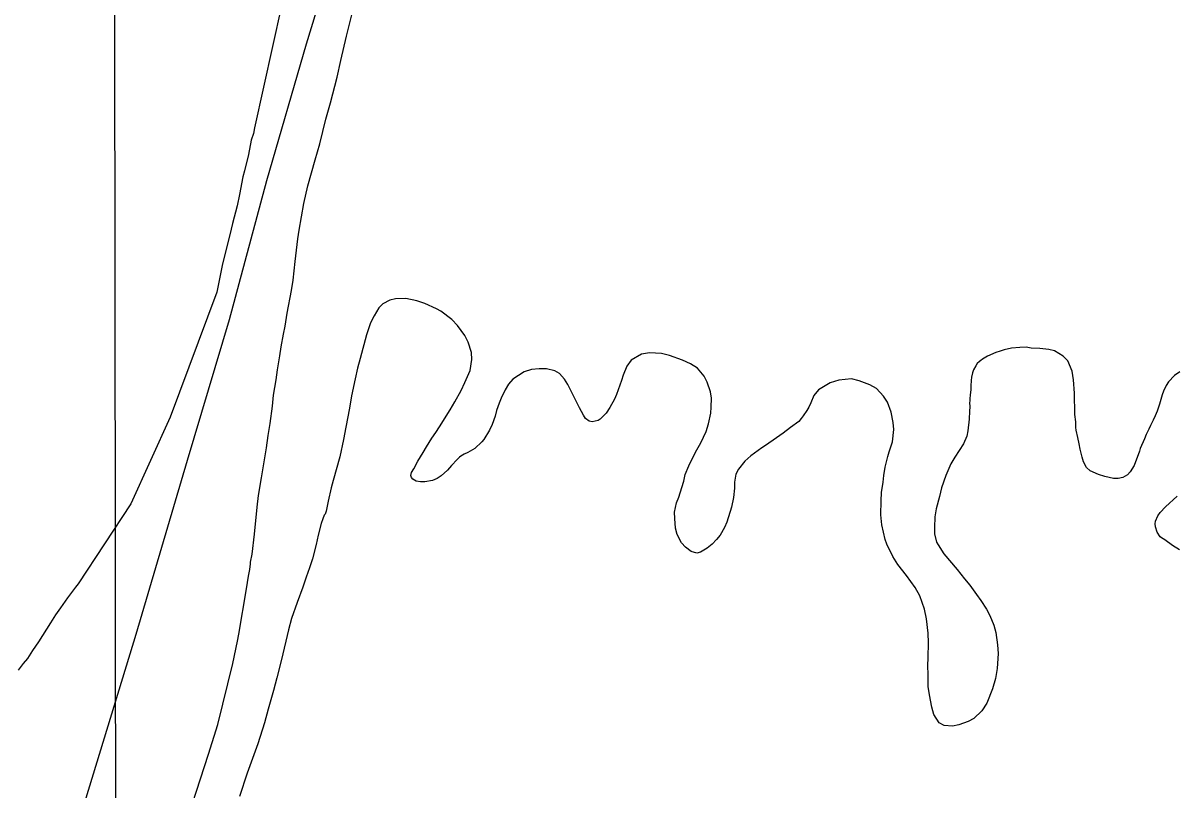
# Model space of a CAD drawing. Extents: x 3297772 to 3335630, y 634068 to 659439.
# Drawn here: x 3322784 to 3324403, y 651613 to 652690 of the extents above; entities that cross this region are included whole.
import ezdxf

# ---------------------------------------------------------------- set-up
doc = ezdxf.new("R2010")
doc.units = 0
for name, color, linetype in [('V-GRID-MAJR', 7, 'Continuous'), ('V-SITE-VEGE', 7, 'Continuous'), ('V-TOPO-SHOR', 7, 'Continuous')]:
    doc.layers.add(name, color=color, linetype=linetype)

msp = doc.modelspace()

# ---------------------------------------------------------------- linework, layer by layer
at = {"layer": 'V-GRID-MAJR'}
msp.add_spline([(3322928.3, 639468), (3322924.7, 642495.6), (3322917.7, 648556.9), (3322910.6, 654618.3), (3322907.1, 657652)], degree=3, dxfattribs=at)
at = {"layer": 'V-SITE-VEGE'}
for points in [[(3323147.2, 652714.5), (3323109.3, 652543.2)], [(3323225.1, 652614.3), (3323230.2, 652637.7), (3323238.3, 652672.1), (3323246.5, 652703.9)], [(3323022.2, 651593.9), (3323044.4, 651663), (3323057.4, 651704.6), (3323078.7, 651790.5), (3323085.3, 651821.6), (3323086.9, 651831.5), (3323098, 651895.5), (3323100.8, 651913.1), (3323102.4, 651922.3), (3323103.6, 651930.3), (3323103.6, 651932.9), (3323105.6, 651944.2), (3323109.3, 651972.4), (3323112.7, 652010.2), (3323114.8, 652026.6), (3323118.8, 652051.5), (3323121.9, 652068.4), (3323125.9, 652093.6), (3323128.3, 652110.8), (3323131.1, 652127.7), (3323134.4, 652152.2), (3323136, 652167.6), (3323139.6, 652189.2), (3323141.6, 652203.1), (3323144.8, 652222.9), (3323146.5, 652235.3), (3323150, 652253.2), (3323152.3, 652264.6), (3323155.1, 652282.5), (3323161.1, 652314.4), (3323163.4, 652329), (3323166.4, 652355.4), (3323170.1, 652387.2), (3323171.7, 652399.3), (3323178.4, 652436.6), (3323184.2, 652461.5), (3323194.3, 652498.1), (3323200.8, 652520.7), (3323209.3, 652555.1), (3323215.8, 652578.5), (3323225.1, 652614.3)], [(3323109.3, 652543.2), (3323107.5, 652535.2), (3323104.5, 652526), (3323100.7, 652505.9), (3323095.2, 652482.9), (3323092.8, 652474.3), (3323087.9, 652449.5), (3323084.8, 652433.4), (3323078.1, 652408.7), (3323074.5, 652392.6), (3323064.1, 652351.9), (3323056.1, 652312.2), (3322990.5, 652136.7), (3322935.3, 652014.6), (3322861.2, 651902.6), (3322857.7, 651897.5), (3322846.5, 651882.6), (3322836.5, 651868.9), (3322829.5, 651858.6), (3322822.4, 651847.8), (3322805.4, 651820.9), (3322797.1, 651808.9), (3322790.1, 651797.5), (3322784.2, 651790.6), (3322777.2, 651780.9)], [(3323750.9, 652150.8), (3323751.1, 652163.3), (3323749.8, 652172.1), (3323745.2, 652185.7), (3323740.9, 652194.2), (3323731.5, 652205.3), (3323721.7, 652211.3), (3323710.4, 652216.6), (3323692.5, 652223.4), (3323681.1, 652226.2), (3323664.3, 652227.1), (3323652.9, 652225.1), (3323638.5, 652216.8), (3323632.5, 652208.4), (3323627.2, 652195.7), (3323624.9, 652188), (3323617.7, 652168.3), (3323615, 652161.7), (3323608.3, 652150.1), (3323603.4, 652142.4), (3323594.8, 652133.7), (3323591.9, 652131.9), (3323583.4, 652129.9), (3323579.4, 652131), (3323574.3, 652134.7), (3323571.4, 652139.5), (3323565.7, 652149.5), (3323555.7, 652170.2), (3323549.3, 652182.4), (3323544.9, 652189.8), (3323537.7, 652197.9), (3323531.2, 652201.7), (3323519.5, 652204.4), (3323509.2, 652204.5), (3323498.2, 652203.6), (3323488.2, 652200.4), (3323472, 652190), (3323466, 652183.1), (3323461.5, 652175.1), (3323455.8, 652163.4), (3323452.8, 652156.1), (3323449.4, 652145.9), (3323447.1, 652138.2), (3323443.3, 652126.5), (3323439.5, 652118.2), (3323431.2, 652105.4), (3323428.6, 652101.8), (3323418.6, 652092.4), (3323409, 652087), (3323403.8, 652084.5), (3323399, 652082), (3323397.2, 652080.6), (3323393.8, 652077.3), (3323386, 652068.6), (3323380.4, 652062.1), (3323371.5, 652054.1), (3323365.6, 652050.2), (3323359, 652047.7), (3323348.3, 652045.6), (3323342.4, 652045.7), (3323336.2, 652046.5), (3323331.8, 652049.5), (3323329.7, 652051.7), (3323328.6, 652054.7), (3323329.8, 652058.7), (3323332.8, 652063.8), (3323338.8, 652074.7), (3323345.9, 652087.1), (3323350.8, 652095.1), (3323358.3, 652107.1), (3323363.9, 652115.1), (3323369.1, 652123.1), (3323384.1, 652147.1), (3323390.5, 652158), (3323399.5, 652174.1), (3323404.8, 652185.4), (3323412, 652202.1), (3323414.4, 652217.5), (3323414.1, 652227.4), (3323409.2, 652241.8), (3323404.5, 652251.4), (3323394.4, 652265.5), (3323386.5, 652274), (3323370.9, 652285.6), (3323365, 652289), (3323348.3, 652296.1), (3323337.3, 652300), (3323321.6, 652303.5), (3323307.3, 652302.9), (3323299.2, 652301.2), (3323289.6, 652295.8), (3323284, 652290.4), (3323277.2, 652279.1), (3323272.3, 652269.3), (3323266.3, 652252.1), (3323257.4, 652219.2), (3323253.9, 652205.3), (3323250.4, 652190.3), (3323245.3, 652166.5), (3323242.5, 652149.3), (3323237.4, 652122.6)], [(3324409.3, 652200.5), (3324401.9, 652195.1), (3324393.7, 652186.4), (3324390.3, 652181.3), (3324386.5, 652173.3), (3324384.6, 652168.2), (3324380.8, 652154.7), (3324377.4, 652144.8), (3324374.7, 652138.3), (3324372.1, 652132.4), (3324368.3, 652124.8), (3324366, 652119.7), (3324362.3, 652112), (3324360, 652106.2), (3324353.9, 652092.7), (3324352.8, 652088.7), (3324345.2, 652068.6), (3324339.6, 652059.9), (3324335.9, 652055.5), (3324329.2, 652051.6), (3324323, 652050.2), (3324316, 652050.6), (3324303.9, 652053), (3324295.2, 652056), (3324283.5, 652061.3), (3324278.4, 652065.8), (3324274.1, 652073.9), (3324272, 652080.2), (3324269.6, 652091.6), (3324268.2, 652099.3), (3324266.1, 652107.8), (3324263.7, 652118.4), (3324263.4, 652122.1), (3324263.1, 652129.8), (3324262.1, 652140.1), (3324261.4, 652170.5), (3324260.2, 652188.9), (3324258.2, 652201), (3324252.1, 652215.8), (3324245.6, 652222.5), (3324233.2, 652229.6), (3324225.2, 652231.9), (3324212.7, 652233.2), (3324200.6, 652233.7), (3324193.7, 652234.9), (3324184.5, 652234.6), (3324173.1, 652233.7), (3324162.8, 652231.3), (3324156.9, 652229.5), (3324150.7, 652227.4), (3324139.2, 652222.4), (3324132.2, 652218.1), (3324129.6, 652216.3), (3324128.1, 652214.8), (3324124.8, 652211.9), (3324122.9, 652208.7), (3324119.5, 652203.2), (3324118, 652198.8), (3324116.5, 652193), (3324116, 652188.2), (3324115.6, 652180.5), (3324115.5, 652175.4), (3324114.7, 652167.7), (3324114.2, 652162.6), (3324114.2, 652159.3), (3324113.8, 652157.1), (3324114.1, 652151.2), (3324114, 652145), (3324113.5, 652133.6), (3324111.4, 652117.5), (3324109.9, 652109.8), (3324105.3, 652099.2), (3324093.4, 652080.3), (3324087.7, 652070.8), (3324080.5, 652054.4), (3324074.5, 652037.3), (3324071.7, 652025.2), (3324067.1, 652007.7), (3324065.1, 651996.7), (3324064.6, 651981.6), (3324064.8, 651972.8), (3324067.6, 651961.1), (3324069.7, 651957), (3324077.7, 651944.4), (3324096.4, 651922.5), (3324106.9, 651909.2), (3324114.1, 651900.3), (3324123.5, 651887.3), (3324129.6, 651879.2), (3324137.9, 651866.6), (3324142.2, 651857.8), (3324148.2, 651844.1), (3324150.7, 651833.8), (3324153, 651816.9)], [(3324153, 651816.9), (3324154, 651804.4), (3324152.6, 651783.5), (3324150.6, 651769.2), (3324146, 651755), (3324138, 651734.6), (3324131.3, 651724), (3324120.1, 651713.2), (3324112, 651708.9), (3324098.7, 651704.3), (3324089.9, 651702.2), (3324078.2, 651703.1), (3324071.3, 651707.2), (3324063.7, 651718.7), (3324060.9, 651729), (3324057.5, 651746.2), (3324055.8, 651758), (3324055.6, 651775.2), (3324055.4, 651787), (3324056, 651799.1), (3324056.2, 651819.3), (3324055.7, 651833.2), (3324053.4, 651853.4), (3324050.6, 651866.6), (3324044.2, 651885.4), (3324037.4, 651897.3), (3324025.5, 651913.9), (3324013.3, 651929.5), (3324006.1, 651941), (3323997.5, 651958.3), (3323995.4, 651964.9), (3323990.5, 651985.2), (3323989.2, 651999.5), (3323989.5, 652018.9), (3323990.4, 652030.7), (3323992.4, 652045.3), (3323993.3, 652054.5), (3323995.2, 652066.2), (3323999.1, 652081.2), (3324001, 652087.7), (3324005.6, 652102), (3324007.3, 652119.2), (3324006.7, 652129.1), (3324004, 652143.8), (3323998.6, 652157.5), (3323993.2, 652166), (3323983.1, 652176.7), (3323973.6, 652182), (3323958.7, 652187.7), (3323948.1, 652190.4), (3323930.4, 652188.8), (3323917.9, 652184.6), (3323901.7, 652175.2), (3323894.9, 652167.2), (3323890.8, 652156.7), (3323888.1, 652150.8), (3323885.5, 652146.1), (3323880.3, 652138.5), (3323877.3, 652134.5), (3323873.9, 652130.5), (3323862.4, 652122.2), (3323852.1, 652113.9), (3323842.8, 652107.4), (3323827.3, 652097), (3323822.1, 652093.4), (3323806.5, 652082.2), (3323798, 652074.6), (3323789.1, 652063.4), (3323785.7, 652056.4), (3323783.7, 652045.1), (3323783.6, 652037), (3323782.3, 652023.8), (3323779.2, 652010.3), (3323772.7, 651989.1), (3323769.7, 651981.4), (3323763.3, 651970.9), (3323758.1, 651964.7), (3323752.1, 651958.2), (3323745.4, 651952.4), (3323735.8, 651946.7), (3323730.7, 651945.6), (3323722.6, 651947.6), (3323714.6, 651953.9), (3323709.2, 651960.2), (3323703.1, 651971.7), (3323700.7, 651980.5), (3323699.8, 651994.1), (3323699.5, 652003.3), (3323702.2, 652016.1), (3323705.3, 652024.1), (3323709.5, 652037.6), (3323712.2, 652046.7), (3323714.5, 652055.9), (3323719.4, 652068.3), (3323723.6, 652077), (3323730.7, 652090.5), (3323736.4, 652100.7), (3323743.9, 652116.4), (3323747.3, 652127), (3323750.5, 652142), (3323750.9, 652150.8)], [(3323237.4, 652122.6), (3323234.3, 652105.1), (3323229.2, 652080.9), (3323219.6, 652047.7), (3323216.9, 652037.4), (3323212.6, 652018.4), (3323210.6, 652009.3), (3323209.8, 652004.5), (3323208.3, 652000.5), (3323207.2, 651998.7), (3323204.9, 651993.9), (3323202.6, 651987), (3323198.4, 651970.9), (3323195.7, 651957.7), (3323190.6, 651937.6), (3323186.4, 651924.8), (3323181.9, 651911.7), (3323176.9, 651897.8), (3323168.9, 651876.3), (3323160.9, 651853.6), (3323156.7, 651837.6), (3323147, 651795.9), (3323140.4, 651770.3), (3323135.8, 651752.7), (3323128.5, 651726.1), (3323123.1, 651707.1), (3323113.9, 651677.5), (3323110.1, 651667.2), (3323099, 651636.2), (3323088, 651603.7)], [(3324408.9, 651950), (3324399.1, 651956.4), (3324388.2, 651964.2), (3324383.9, 651967.2), (3324382, 651968.3), (3324377.7, 651975), (3324375.3, 651982.4), (3324374.6, 651986.8), (3324375.4, 651990.4), (3324378.4, 651998.1), (3324381.8, 652002.8), (3324389.2, 652010.8), (3324405.5, 652025.6)]]:
    msp.add_lwpolyline(points, dxfattribs=at)
at = {"layer": 'V-TOPO-SHOR'}
msp.add_lwpolyline([(3322758.4, 651214.9), (3322808.4, 651375), (3322867.3, 651584.7), (3322942.7, 651831.7), (3323014.9, 652076), (3323074, 652273.8), (3323126.4, 652469.3), (3323182, 652661.1), (3323235.2, 652834.3), (3323257, 652914.9), (3323294.3, 653051.6), (3323321.8, 653144.1), (3323341.9, 653217.6), (3323363.9, 653284.7), (3323396, 653361.3), (3323404.7, 653387.9), (3323451, 653541.2), (3323479.8, 653638.9), (3323507.8, 653739.4), (3323543.4, 653843.4), (3323595.6, 654024.9), (3323603.1, 654050.6)], dxfattribs=at)

doc.saveas('drawing.dxf')
